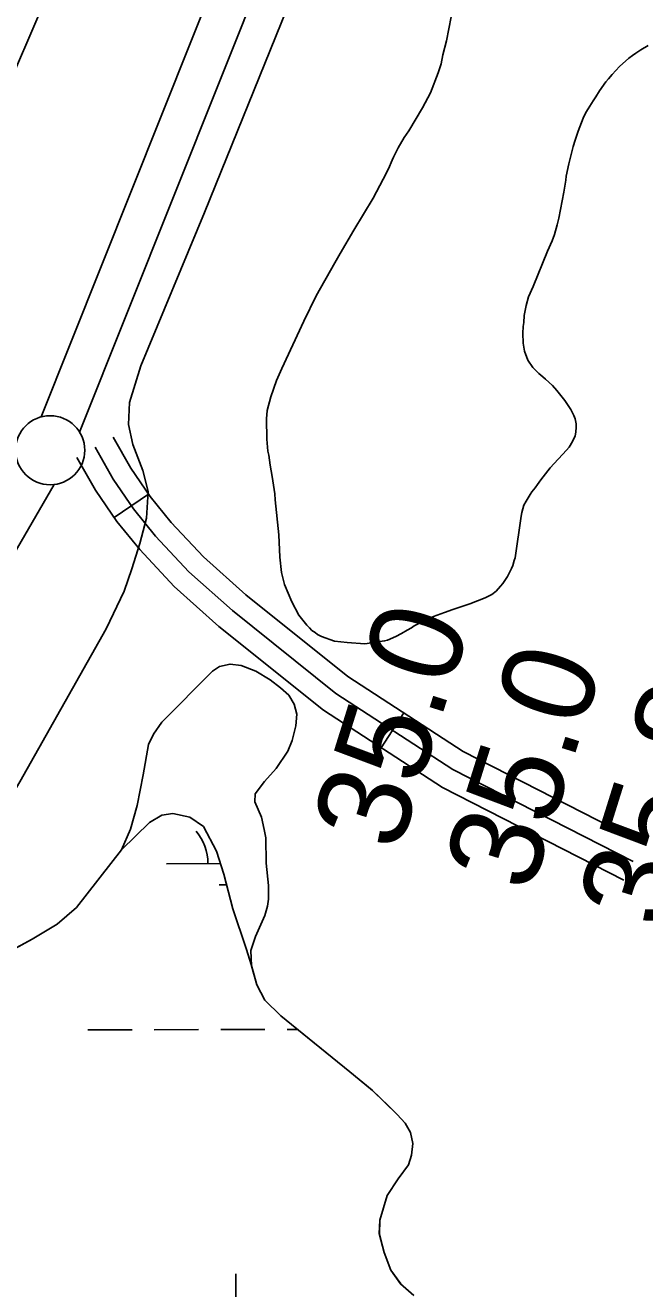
# Model space of a CAD drawing. Extents: x 3297716 to 3335574, y 688621 to 713991.
# Drawn here: x 3320961 to 3321409, y 699056 to 699970 of the extents above; entities that cross this region are included whole.
import ezdxf

# ---------------------------------------------------------------- set-up
doc = ezdxf.new("R2010")
doc.units = 0
for name, color, linetype in [('V-LEVE-TOET', 7, 'Continuous'), ('V-RIVR-EDGE', 7, 'Continuous'), ('V-RIVR-RANG', 7, 'Continuous'), ('V-ROAD-CNTR', 7, 'Continuous'), ('V-SITE-VEGE', 7, 'Continuous'), ('V-SURV-LINE', 7, 'Continuous'), ('V-WETL-SWMP', 7, 'Continuous')]:
    doc.layers.add(name, color=color, linetype=linetype)

msp = doc.modelspace()

# ---------------------------------------------------------------- linework, layer by layer
at = {"layer": 'V-LEVE-TOET'}
for points in [[(3320783.63, 699571.07), (3320792.18, 699604.87), (3320841.28, 699690.97), (3320877.73, 699761.98), (3320915.06, 699847.93), (3321004.22, 700055.46), (3321105.2, 700338.08), (3321163.63, 700463.8), (3321164.47, 700469.34), (3321165.1, 700474.92), (3321165.52, 700480.51), (3321165.72, 700486.12), (3321165.7, 700491.74), (3321165.48, 700497.36), (3321165.03, 700502.96), (3321164.38, 700508.54), (3321163.51, 700514.1), (3321162.43, 700519.62), (3321161.14, 700525.09), (3321159.64, 700530.52)], [(3321351.85, 700413.25), (3321349.39, 700401.43), (3321345.49, 700391.62), (3321334.8, 700379.91), (3321323.96, 700369.48), (3321311.7, 700359.33), (3321301.3, 700346.2), (3321291.7, 700327.89), (3321268.68, 700268.27), (3321236.49, 700191.61), (3321196.51, 700092.78), (3321149.96, 699981.2), (3321090.48, 699834.02), (3321044.36, 699723.08), (3321036.18, 699696.6), (3321035.47, 699680.72), (3321038.59, 699666.23), (3321045.98, 699647.52), (3321049.65, 699632.21), (3321048.64, 699613.05)], [(3320872.9, 699279.87), (3320956.98, 699422.34), (3321019.43, 699532.87), (3321032.38, 699560.21), (3321037.87, 699576.41), (3321043.76, 699594.66), (3321048.64, 699613.05)]]:
    msp.add_lwpolyline(points, dxfattribs=at)
at = {"layer": 'V-RIVR-EDGE'}
msp.add_spline([(3321618.45, 701061.3), (3321639.17, 701040.92), (3321661.92, 701020.55), (3321674.32, 701007.67), (3321694.16, 700986.07), (3321717.72, 700957.41), (3321720.61, 700953.26), (3321724.75, 700950.76), (3321726.82, 700949.51), (3321730.12, 700946.19), (3321742.93, 700927.09), (3321753.65, 700905.93), (3321756.11, 700893.9), (3321759.81, 700884.36), (3321768.06, 700867.34), (3321776.73, 700853.23), (3321786.64, 700837.46), (3321794.49, 700827.9), (3321804.41, 700817.1), (3321812.69, 700810.04), (3321821.8, 700809.18), (3321830.09, 700806.68), (3321833.39, 700803.77), (3321835.87, 700798.79), (3321840.83, 700792.97), (3321849.52, 700787.56), (3321852, 700783.83), (3321866.46, 700765.14), (3321875.54, 700751.02), (3321880.08, 700741.06), (3321885.01, 700725.72), (3321889.55, 700717), (3321895.75, 700710.35), (3321901.94, 700699.15), (3321908.12, 700684.63), (3321912.22, 700664.31), (3321919.16, 700623.67), (3321922, 700598.79), (3321922.33, 700564.8), (3321921.8, 700517.55), (3321919.28, 700502.22), (3321912.99, 700476.13), (3321905.84, 700433.04), (3321899.49, 700379.59), (3321893.61, 700348.1), (3321887.31, 700316.2), (3321880.2, 700288.86), (3321874.74, 700259.03), (3321869.25, 700218.84), (3321863.73, 700164.56), (3321860.77, 700141.35), (3321859.51, 700133.9), (3321857.38, 700109.86), (3321857.72, 700080.85), (3321854.3, 700038.58), (3321847.95, 699987.61), (3321847.83, 699937.46), (3321848.6, 699913.83), (3321849.33, 699873.21), (3321853.78, 699830.51), (3321854.96, 699803.15), (3321853.26, 699786.99), (3321851.54, 699762.54), (3321847.36, 699747.63), (3321844.45, 699743.9), (3321843.17, 699728.57), (3321839.41, 699718.22), (3321831.1, 699708.71), (3321827.36, 699705.81), (3321826.94, 699701.67), (3321826.9, 699687.16), (3321823.15, 699678.88), (3321813.6, 699670.62), (3321798.66, 699664.44), (3321785.76, 699644.16), (3321779.93, 699632.57), (3321773.21, 699598.6), (3321768.1, 699540.58), (3321765.15, 699519.86), (3321762.59, 699492.93), (3321757.53, 699458.54), (3321751.27, 699439.49), (3321741.26, 699415.47), (3321732.08, 699391.04), (3321722.08, 699368.27), (3321716.24, 699354.61), (3321712.46, 699334.72), (3321711.17, 699313.17), (3321708.16, 699269.24), (3321710.2, 699258.88), (3321713.08, 699250.99), (3321718.86, 699240.62), (3321727.54, 699231.89), (3321733.75, 699226.9), (3321735.8, 699219.85), (3321729.5, 699186.29), (3321720.32, 699159.37), (3321709.07, 699134.53), (3321700.31, 699115.49), (3321685.36, 699100.6), (3321679.12, 699094.4), (3321674.96, 699087.37), (3321674.54, 699083.64), (3321670.34, 699063.75), (3321660.32, 699031.86), (3321651.17, 699018.62), (3321638.28, 699002.49), (3321632.02, 698987.58), (3321625.76, 698968.12), (3321619.46, 698936.22), (3321615.66, 698908.04), (3321607.29, 698875.32), (3321593.49, 698825.61), (3321583.49, 698805.33), (3321580.14, 698792.07), (3321580.11, 698777.57), (3321580.08, 698768.03), (3321572.16, 698748.16), (3321567.94, 698717.91), (3321559.1, 698663.64), (3321555.74, 698647.06), (3321554.07, 698638.36), (3321550.73, 698631.74), (3321551.53, 698617.65), (3321548.59, 698601.9), (3321548.13, 698586.15), (3321543.97, 698577.46), (3321538.14, 698566.28), (3321534.37, 698551.37), (3321535.17, 698541.42), (3321533.49, 698532.72), (3321521.4, 698502.08), (3321503.45, 698451.14), (3321490.53, 698421.75), (3321481.38, 698409.33), (3321476.81, 698403.96), (3321474.3, 698395.26), (3321466.79, 698374.55), (3321458.45, 698355.09), (3321454.28, 698343.91), (3321453.02, 698339.36), (3321455.92, 698336.45), (3321456.74, 698333.13), (3321454.65, 698329.4), (3321448.83, 698321.96), (3321440.11, 698313.69), (3321430.98, 698308.32), (3321420.6, 698301.3), (3321418.1, 698296.34), (3321412.68, 698284.33), (3321407.28, 698277.71), (3321395.61, 698252.46), (3321375.16, 698198.21), (3321359.31, 698158.46), (3321345.97, 698126.16), (3321337.19, 698093.85), (3321334.25, 698078.94), (3321334.23, 698070.24), (3321336.69, 698059.45), (3321328.74, 698032.12), (3321314.56, 697996.09), (3321306.62, 697968.76), (3321301.21, 697958.41), (3321293.31, 697951.38), (3321284.15, 697933.99), (3321274.57, 697915.37), (3321271.23, 697904.6), (3321272.45, 697893.82), (3321272.42, 697881.8), (3321266.57, 697862.33), (3321256.95, 697828.37), (3321254.44, 697817.6), (3321249.85, 697808.08), (3321241.51, 697787.79), (3321233.61, 697774.54), (3321226.53, 697762.13), (3321220.27, 697745.56), (3321216.1, 697733.97), (3321215.67, 697727.34), (3321217.73, 697725.67), (3321219.8, 697723.6), (3321219.37, 697718.62), (3321208.12, 697691.71), (3321197.7, 697668.11), (3321194.79, 697666.04), (3321191.06, 697666.05), (3321191.45, 697656.52), (3321188.95, 697651.55), (3321185.63, 697649.07), (3321180.24, 697647.84), (3321181.04, 697635.82), (3321179.37, 697630.85), (3321174.8, 697625.89), (3321172.29, 697619.26), (3321170.2, 697612.22), (3321164.33, 697585.71), (3321162.65, 697577.01), (3321158.92, 697575.78), (3321154.35, 697570.81), (3321148.51, 697557.56), (3321144.77, 697550.53), (3321143.91, 697539.34), (3321140.58, 697535.62), (3321134.77, 697529.41), (3321132.68, 697525.27), (3321128.5, 697509.53), (3321122.64, 697486.75), (3321103.06, 697447.42), (3321100.98, 697441.63), (3321100.95, 697432.92), (3321091.79, 697415.12), (3321084.3, 697404.36), (3321071.4, 697382.01), (3321064.34, 697376.64), (3321056.87, 697372.93), (3321048.14, 697363.42), (3321041.07, 697351), (3321031.9, 697332.37), (3321023.56, 697312.08), (3321015.63, 697288.06), (3321006.43, 697254.51), (3320994.76, 697229.67), (3320983.51, 697207.32), (3320979.36, 697203.6), (3320975.6, 697193.66), (3320968.09, 697172.54), (3320962.64, 697145.61), (3320955.95, 697122.42), (3320943.84, 697086.8), (3320940.48, 697069.4), (3320936.31, 697061.12), (3320926.34, 697048.71), (3320920.93, 697043.34), (3320909.64, 697002.33), (3320899.61, 696969.2), (3320887.51, 696935.24), (3320880.84, 696920.33), (3320879.58, 696912.46), (3320883.28, 696900.43), (3320882.85, 696894.63), (3320876.18, 696878.07), (3320871.56, 696854.04), (3320866.95, 696835.81), (3320859.86, 696815.94), (3320857.35, 696806.82), (3320853.17, 696794.4), (3320849.83, 696784.46), (3320847.3, 696766.64), (3320843.13, 696755.46), (3320836.06, 696746.78), (3320830.23, 696736.43), (3320825.62, 696714.06), (3320819.78, 696699.98), (3320814.39, 696700.82), (3320813.53, 696688.39), (3320798.51, 696648.22), (3320788.51, 696625.45), (3320782.7, 696621.73), (3320776.44, 696606.83), (3320773.11, 696599.38), (3320766.05, 696592.76), (3320752.32, 696573.31), (3320739.41, 696550.14), (3320720.25, 696512.05), (3320700.68, 696473.55), (3320668.58, 696401.51), (3320646.49, 696351.83), (3320619.82, 696291.38), (3320606.9, 696264.05), (3320587.72, 696216.85), (3320576.88, 696191.59), (3320559.79, 696152.26), (3320552.68, 696128.24), (3320546.41, 696106.29), (3320536.39, 696076.47), (3320526.77, 696040.43), (3320506.73, 695984.11), (3320462.47, 695850.34), (3320450.34, 695806.02), (3320441.99, 695784.08), (3320420.24, 695702.06), (3320413.95, 695672.23), (3320409.31, 695639.92), (3320408.02, 695624.17), (3320406.74, 695608.42), (3320408.37, 695594.32), (3320410.83, 695583.96), (3320416.18, 695571.92), (3320421.98, 695567.35), (3320430.26, 695563.18), (3320436.88, 695558.19), (3320439.76, 695552.38), (3320445.95, 695539.93), (3320448.82, 695529.15), (3320449.62, 695514.64), (3320448.35, 695507.18), (3320445.85, 695499.32), (3320439.61, 695490.63), (3320432.95, 695478.62), (3320425.04, 695464.14), (3320423.36, 695454.61), (3320416.68, 695438.87), (3320407.94, 695423.56), (3320400.05, 695416.95), (3320392.16, 695411.99), (3320377.64, 695405.4), (3320369.77, 695408.32), (3320357.76, 695410.42), (3320346.57, 695411.28), (3320320.43, 695400.15), (3320298.01, 695386.53), (3320249, 695343.13), (3320201.63, 695295.58), (3320188.34, 695286.49), (3320177.97, 695282.37), (3320168.43, 695279.5), (3320163.44, 695274.95), (3320158.02, 695258.8), (3320150.48, 695228.14), (3320140.07, 695207.45), (3320125.48, 695174.32), (3320115.05, 695149.48), (3320110.04, 695134.99), (3320108.37, 695129.6), (3320108.36, 695125.87), (3320112.48, 695115.91), (3320113.71, 695108.45), (3320113.28, 695102.65), (3320106.62, 695091.47), (3320104.12, 695086.92), (3320100.38, 695081.54), (3320098.3, 695077.82), (3320098.29, 695074.91), (3320104.89, 695063.71), (3320105.7, 695055.41), (3320108.15, 695041.32), (3320112.69, 695030.11), (3320122.19, 695016.41), (3320128.39, 695010.18), (3320133.76, 695004.36), (3320135.82, 694999.39), (3320135.81, 694993.17), (3320132.46, 694981.16), (3320110.39, 694941.42), (3320095, 694917.83), (3320080.04, 694902.95), (3320068.41, 694893.44), (3320055.95, 694881.45), (3320033.07, 694848.77), (3319991.89, 694787.94), (3319966.93, 694752.36), (3319939.88, 694710.15), (3319919.91, 694678.69), (3319900.35, 694647.24), (3319884.95, 694618.27), (3319831.21, 694511.88), (3319802.89, 694453.92), (3319782.47, 694411.28), (3319716.3, 694301.19), (3319680.91, 694240.35), (3319651.35, 694187.37), (3319580.16, 694059.05), (3319556.78, 694017.46)], degree=3, dxfattribs=at)
at = {"layer": 'V-ROAD-CNTR'}
for p, q in [((3321050.05, 699630.26), (3321025.25, 699613.38)), ((3321234.43, 699472.09), (3321218.05, 699446.96))]:
    msp.add_line(p, q, dxfattribs=at)
for points in [[(3321011.34, 699664.29), (3321024.43, 699641.25), (3321039.13, 699619.64), (3321055.11, 699600.08), (3321079.13, 699574.27), (3321110.6, 699546.15), (3321185.25, 699486.24), (3321269.88, 699431.08), (3321400.25, 699364.6)], [(3321024.38, 699671.7), (3321037.17, 699649.18), (3321051.16, 699628.62), (3321066.42, 699609.95), (3321089.64, 699584.99), (3321120.3, 699557.6), (3321194.07, 699498.41), (3321277.4, 699444.08), (3321407.06, 699377.96)], [(3320998.3, 699656.88), (3321011.69, 699633.31), (3321027.1, 699610.66), (3321043.8, 699590.22), (3321068.62, 699563.54), (3321100.91, 699534.7), (3321176.44, 699474.08), (3321262.36, 699418.08), (3321393.44, 699351.23)]]:
    msp.add_lwpolyline(points, dxfattribs=at)
at = {"layer": 'V-SITE-VEGE'}
for points in [[(3321333.5, 699640.81), (3321331.03, 699637.34), (3321329.51, 699635.02), (3321327.03, 699632.12), (3321325.7, 699630.19), (3321322.85, 699625.37), (3321321.34, 699622.48), (3321319.84, 699617.09), (3321319.28, 699614.39), (3321314.89, 699584.4), (3321314.33, 699582.28), (3321313.2, 699578.81), (3321312.26, 699576.5), (3321309.42, 699570.72), (3321306, 699565.7), (3321304.48, 699563.77), (3321301.23, 699560.29), (3321297.99, 699557.76), (3321293.4, 699555.43), (3321282.29, 699551.12), (3321270.02, 699546.81), (3321263.89, 699544.84), (3321255.85, 699541.9), (3321248.57, 699538.39), (3321242.06, 699535.08), (3321240.15, 699533.72), (3321236.9, 699531.97), (3321232.89, 699529.44), (3321228.67, 699527.3), (3321222.74, 699524.76), (3321220.63, 699524.17), (3321206.43, 699522.14), (3321193.53, 699523), (3321184.3, 699524.09), (3321175.06, 699527.48), (3321172.17, 699528.9), (3321170.43, 699530.33), (3321168.11, 699531.75), (3321166.37, 699533.75), (3321164.34, 699535.47), (3321158.52, 699542.92), (3321153.56, 699552.39), (3321148.28, 699565.03), (3321146.2, 699573.66), (3321144.96, 699584.89), (3321144.27, 699601.02), (3321141.5, 699626.35), (3321141.17, 699630.67), (3321139.36, 699643.05), (3321137.86, 699651.39), (3321136.94, 699658.59), (3321136.34, 699661.47), (3321135.41, 699670.1), (3321135.31, 699684.8), (3321135.84, 699690.85), (3321138.36, 699700.67), (3321142.6, 699712.51), (3321146.28, 699721.18), (3321162.17, 699755.59), (3321171.25, 699773.8), (3321184.62, 699797.81), (3321188.61, 699804.47), (3321198.28, 699821.25), (3321212.23, 699844.4), (3321219.62, 699858.29), (3321223.32, 699865.81), (3321226.15, 699871.88), (3321227, 699874.19), (3321230.41, 699880.84), (3321234.68, 699888.36), (3321238.1, 699893.29), (3321248.06, 699909.78), (3321253.75, 699920.77), (3321259.41, 699935.22), (3321261.38, 699941.57), (3321262.77, 699948.21), (3321265.29, 699958.31), (3321268.62, 699975.62)], [(3321411.13, 699954.86), (3321405.77, 699951.75), (3321402.14, 699949.42), (3321399.66, 699947.67), (3321397.17, 699945.73), (3321390.3, 699939.73), (3321384.96, 699933.93), (3321382.49, 699930.83), (3321380.59, 699928.71), (3321376.02, 699922.14), (3321373.18, 699917.7), (3321371.27, 699915), (3321367.67, 699909.21), (3321366.15, 699906.51), (3321364.06, 699902.28), (3321360.48, 699893.03), (3321358.23, 699886.48), (3321356.92, 699881.86), (3321353.74, 699869.35), (3321351.88, 699860.5), (3321351.52, 699857.43), (3321350.24, 699848.77), (3321346.53, 699829.92), (3321345.41, 699825.3), (3321343.35, 699818.18), (3321341.66, 699813.56), (3321338.45, 699806.24), (3321327.88, 699780.61), (3321324.66, 699773.09), (3321322.98, 699766.94), (3321321.5, 699759.63), (3321321.15, 699754.63), (3321320.79, 699751.55), (3321320.63, 699746.75), (3321320.68, 699739.64), (3321321.68, 699733.7), (3321324.23, 699727.18), (3321327.72, 699722.02), (3321332.17, 699717.64), (3321334.88, 699715.16), (3321337, 699713.45), (3321342.03, 699708.87), (3321345.13, 699705.44), (3321350.95, 699698.18), (3321355.22, 699691.68), (3321357.36, 699687.28), (3321358.34, 699684.79), (3321359.14, 699681.34), (3321359.15, 699678.84), (3321358.8, 699675.19), (3321358.24, 699672.49), (3321356.35, 699668.45), (3321353.88, 699664.4), (3321351.98, 699662.08), (3321340.16, 699649.5), (3321333.5, 699640.81)], [(3320943.41, 699296.23), (3320966.02, 699308.46), (3320984.04, 699319.22), (3320997.88, 699331.39), (3321030.47, 699372.99), (3321036.91, 699387.96), (3321041.88, 699405.12), (3321046.21, 699427.37), (3321049.94, 699449.25), (3321053.52, 699456.8), (3321059.66, 699465.35), (3321096.29, 699502.28), (3321101.25, 699505.71), (3321108.89, 699507.47), (3321117.03, 699506.43), (3321127.62, 699502.38), (3321137.92, 699496.15), (3321145.31, 699490.25), (3321151.3, 699484.83), (3321155.35, 699478.54), (3321157.1, 699471.15), (3321156.44, 699462.77), (3321153.72, 699452.19), (3321150.74, 699444.52), (3321142.21, 699431.83), (3321133.91, 699422.42), (3321127.17, 699413.51), (3321126.85, 699407.8), (3321131.54, 699396.78), (3321133.67, 699387.82), (3321134.75, 699381.63), (3321135.06, 699363.3), (3321136.76, 699347.29), (3321136.71, 699337.45), (3321135.89, 699332.35), (3321134.12, 699325.54), (3321127.31, 699310.31), (3321123.98, 699300.33), (3321124.38, 699289.26), (3321128.39, 699275.5), (3321134.1, 699264.29), (3321145.57, 699252.92), (3321195.53, 699212.53), (3321211.75, 699199.07), (3321229.78, 699181.57), (3321235.45, 699175.29), (3321239.27, 699168.6), (3321240.98, 699160.58), (3321240.01, 699152.28), (3321237.93, 699145.06), (3321230.53, 699134.99), (3321222.52, 699122.99), (3321217.23, 699105.12), (3321216.82, 699095.38), (3321220.21, 699081.75), (3321225.11, 699068.89), (3321232.25, 699059.13), (3321241.84, 699050.69)]]:
    msp.add_lwpolyline(points, dxfattribs=at)
at = {"layer": 'V-SURV-LINE'}
for points in [[(3320972.36, 699686.25), (3321277.37, 700451.39)], [(3321305.23, 700440.26), (3321000.22, 699675.13)], [(3320981.87, 699637.32), (3320356, 698555.65)]]:
    msp.add_lwpolyline(points, dxfattribs=at)
msp.add_circle((3320978.89, 699662.12), 25, dxfattribs=at)
at = {"layer": 'V-WETL-SWMP'}
for p, q in [((3321059.56, 699398.2), (3321067.6, 699399.41)), ((3321067.6, 699399.41), (3321079.97, 699396.63)), ((3321030.43, 699373), (3321050.64, 699392.77)), ((3321050.64, 699392.77), (3321059.56, 699398.2)), ((3321079.97, 699396.63), (3321089.64, 699389.95)), ((3321089.64, 699389.95), (3321099.01, 699372.13)), ((3320997.84, 699331.41), (3321030.43, 699373)), ((3321099.01, 699372.13), (3321104.39, 699355.46)), ((3321062.92, 699363.04), (3321101.93, 699363.08)), ((3321104.39, 699355.46), (3321110.95, 699330.47)), ((3321100.93, 699347.64), (3321106.44, 699347.65)), ((3320983.99, 699319.24), (3320997.84, 699331.41)), ((3321110.95, 699330.47), (3321120.56, 699301.66)), ((3320965.97, 699308.48), (3320983.99, 699319.24)), ((3320943.37, 699296.25), (3320965.97, 699308.48)), ((3321120.56, 699301.66), (3321124.35, 699289.27)), ((3321124.35, 699289.27), (3321128.36, 699275.51)), ((3321128.36, 699275.51), (3321134.07, 699264.31)), ((3321134.07, 699264.31), (3321145.54, 699252.93)), ((3321145.54, 699252.93), (3321168.72, 699234.17)), ((3321006.17, 699242.92), (3321038.17, 699242.95)), ((3321054.17, 699242.96), (3321086.17, 699242.99)), ((3321102.17, 699243.01), (3321134.17, 699243.03)), ((3321150.17, 699243.05), (3321157.74, 699243.05)), ((3321168.72, 699234.17), (3321195.49, 699212.55)), ((3321195.49, 699212.55), (3321211.71, 699199.08)), ((3321211.71, 699199.08), (3321223.39, 699187.78)), ((3321223.39, 699187.78), (3321229.74, 699181.58)), ((3321229.74, 699181.58), (3321235.41, 699175.31)), ((3321235.41, 699175.31), (3321239.24, 699168.61)), ((3321239.24, 699168.61), (3321240.94, 699160.6)), ((3321239.97, 699152.29), (3321237.9, 699145.07)), ((3321240.94, 699160.6), (3321239.97, 699152.29)), ((3321237.9, 699145.07), (3321230.49, 699135)), ((3321230.49, 699135), (3321222.49, 699123.01)), ((3321222.49, 699123.01), (3321217.2, 699105.13)), ((3321217.2, 699105.13), (3321216.79, 699095.39)), ((3321216.79, 699095.39), (3321220.18, 699081.76)), ((3321220.18, 699081.76), (3321225.07, 699068.9)), ((3321113.2, 699030.41), (3321113.17, 699066.41)), ((3321225.07, 699068.9), (3321232.21, 699059.14)), ((3321232.21, 699059.14), (3321241.8, 699050.71))]:
    msp.add_line(p, q, dxfattribs=at)
msp.add_arc((3321057.68, 699363.51), 35.25, 359.27624, 40.81989, dxfattribs=at)

# ---------------------------------------------------------------- texts
at = {"layer": 'V-RIVR-RANG'}
for s, p in [('35.0', (3321230.9, 699370.28)), ('35.0', (3321326.41, 699340.65)), ('35.8', (3321422.79, 699313.79))]:
    msp.add_text(s, height=67, rotation=72.61833, dxfattribs=at).set_placement(p)

doc.saveas('drawing.dxf')
